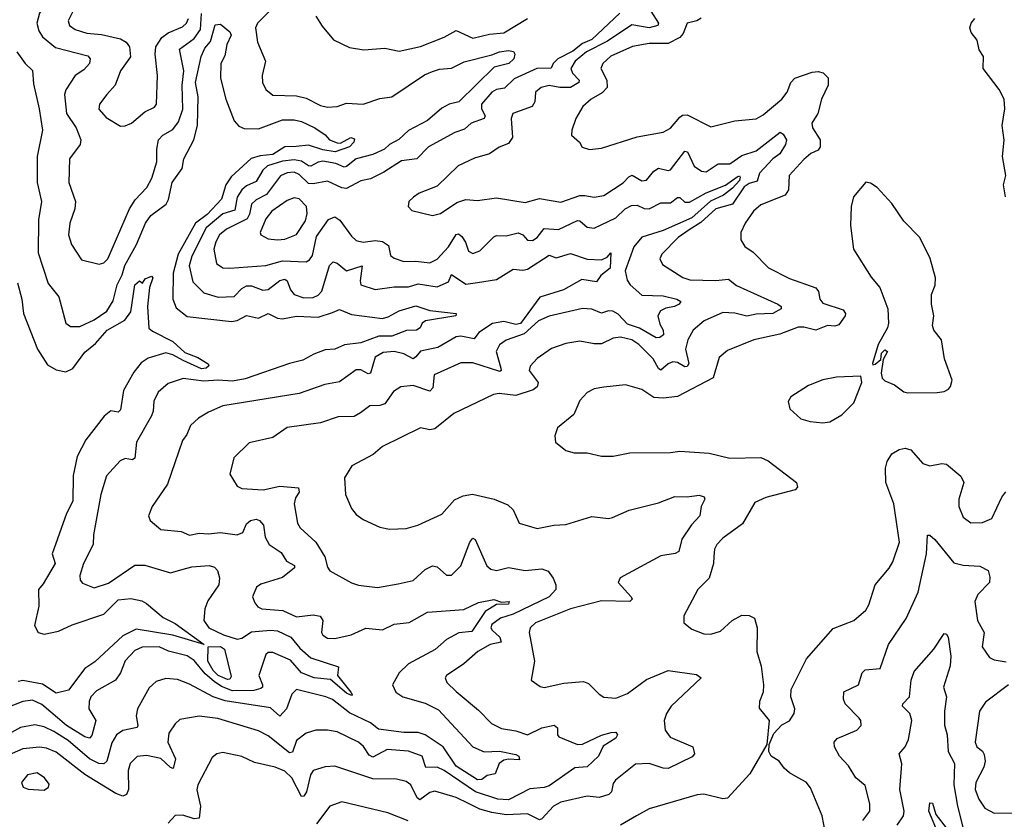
# Model space of a CAD drawing. Extents: x 1443846 to 1577407, y 839182 to 927291.
# Tile 378 of 535: x 1544782 to 1548917, y 872490 to 875849. Entities that reach past the tile are written whole.
import ezdxf

# ---------------------------------------------------------------- set-up
doc = ezdxf.new("R2010")
doc.units = 0

msp = doc.modelspace()

# ---------------------------------------------------------------- linework, layer by layer
at = {"layer": '0CON20XD'}
for points in [[(1544780, 876075), (1544799.5, 876005), (1544821.2, 875985), (1544895, 875971.2), (1544935.8, 875955), (1544937.8, 875945), (1544931.5, 875935), (1544884.5, 875905.5), (1544865, 875877.5), (1544853.9, 875835), (1544862.1, 875802.1), (1544877.8, 875777.8), (1544932.6, 875732.6), (1545068.1, 875698.1), (1545078.2, 875685), (1545075.7, 875665.7)], [(1545010.9, 875895), (1544985.4, 875845), (1544991.5, 875825), (1545015, 875807.9), (1545063.4, 875793.4), (1545125, 875787.8), (1545205, 875768.4), (1545228.5, 875755), (1545242.7, 875735), (1545246.7, 875693.3), (1545205.9, 875634.1), (1545182.5, 875575), (1545148.5, 875535), (1545116.4, 875495), (1545114.1, 875474.1), (1545145, 875438.2), (1545205, 875401.9), (1545225, 875403.1), (1545250.8, 875415), (1545307.9, 875462.1), (1545347.6, 875482.4), (1545356, 875494), (1545361.2, 875615), (1545350.3, 875705), (1545354.1, 875735), (1545379.1, 875775), (1545405.9, 875794.1), (1545465, 875818.9), (1545481.9, 875835), (1545490.4, 875855)], [(1545827.9, 875882.1), (1545781.1, 875835), (1545772.2, 875815), (1545780, 875755), (1545814, 875675), (1545800, 875615), (1545801.1, 875585), (1545815, 875555.8), (1545845, 875532.7), (1545945, 875529.6), (1545985, 875519.6), (1546045, 875489.2), (1546075, 875481.5), (1546114.7, 875485.3), (1546155, 875499.1), (1546224.7, 875494.7), (1546295, 875518.7), (1546345, 875526), (1546482.3, 875617.7), (1546515, 875632.3), (1546545, 875642.1), (1546595, 875645.4), (1546648, 875672), (1546765, 875701.2), (1546797.5, 875715), (1546835, 875720), (1546856, 875716), (1546862, 875705), (1546857.8, 875685), (1546835.7, 875665), (1546775, 875650.5), (1546625.7, 875504.3), (1546585, 875494.2), (1546555, 875478.4), (1546495, 875426.5), (1546415, 875384.3), (1546374.5, 875345.5), (1546335.1, 875324.9), (1546313.8, 875305), (1546265, 875283.4), (1546195.4, 875265), (1546155, 875232.6), (1546145, 875230.3), (1546109.1, 875245), (1546055, 875255.6), (1546035, 875251.5), (1546005, 875234.3), (1545995, 875235.6), (1545965, 875255.4), (1545935, 875260.6), (1545885, 875255.1), (1545822.4, 875235), (1545802.5, 875217.5), (1545775, 875169.5), (1545735, 875152), (1545715, 875134.7), (1545695, 875104.5), (1545685, 875049.3), (1545635, 875034.5), (1545565.5, 874975), (1545504.5, 874855.6), (1545493.2, 874815), (1545508.8, 874748.8), (1545555, 874701.8), (1545615, 874683.1), (1545682.8, 874687.2), (1545715, 874720.3), (1545735, 874731.9), (1545755, 874731.9), (1545803.2, 874713.2), (1545825, 874716.3), (1545875, 874754.4), (1545895, 874758.8), (1545905, 874751.8), (1545918.8, 874715), (1545935, 874694.6), (1545975, 874681.2), (1546015, 874681.7), (1546035, 874692), (1546050.8, 874709.2), (1546083, 874817), (1546097.8, 874832.2), (1546115, 874826.4), (1546155, 874794.2), (1546220.8, 874815), (1546212.4, 874752.4), (1546215.3, 874735.3), (1546275, 874715.4), (1546355, 874726.9), (1546415, 874726.5), (1546455, 874739.5), (1546535, 874726.6), (1546582.4, 874747.6), (1546595, 874778.5), (1546655, 874738.4), (1546704.3, 874745), (1546785, 874758.5), (1546855, 874801.1), (1546895, 874796.5), (1546915, 874801.3), (1547005, 874860), (1547035, 874849.1), (1547095, 874866.6), (1547165, 874844.1), (1547225, 874840.3), (1547248.5, 874851.5), (1547265, 874870), (1547262, 874805), (1547222.9, 874775), (1547205, 874748), (1547142.2, 874757.8), (1547066.1, 874713.9), (1546966.1, 874683.9), (1546885, 874573.6), (1546865, 874569.2), (1546815, 874581.3), (1546767.5, 874572.5), (1546710.7, 874535), (1546690.8, 874509.2), (1546635, 874520), (1546615, 874517.5), (1546538.1, 874471.9), (1546465, 874457.6), (1546445, 874432.5), (1546435, 874425.4), (1546395, 874446), (1546355, 874455.8), (1546308.6, 874451.4), (1546275, 874431.5), (1546255, 874364.7), (1546245, 874361.8), (1546215, 874378.7), (1546195, 874378.8), (1546125, 874327.7), (1546063.5, 874316.5), (1545955, 874279.3), (1545635, 874226.8), (1545575, 874200.9), (1545532.9, 874175), (1545499.5, 874145), (1545483.8, 874106.2), (1545465, 874082), (1545402.3, 873897.7), (1545337.8, 873805), (1545323.1, 873765), (1545330, 873745), (1545375, 873708), (1545460.7, 873699.3), (1545495, 873684), (1545535, 873692.9), (1545575, 873689.6), (1545625.3, 873695.3), (1545695, 873685.4), (1545718.9, 873695), (1545735, 873732.2), (1545751.5, 873745), (1545775, 873750.8), (1545788.6, 873745), (1545805.3, 873725.3), (1545812.2, 873675), (1545829.3, 873645), (1545880.5, 873610.5), (1545902.1, 873575), (1545935.9, 873555.9), (1545936.7, 873546.7), (1545885, 873506.5), (1545795, 873477.5), (1545776.5, 873465), (1545760, 873425), (1545769.6, 873399.6), (1545782.7, 873382.7), (1545798.8, 873375), (1545887, 873367), (1545945, 873340.2), (1546015, 873349.3), (1546044.1, 873344.1), (1546055.4, 873325), (1546049.6, 873275), (1546055, 873264.5), (1546075, 873251.6), (1546105, 873249.2), (1546174.2, 873265.8), (1546235, 873292.8), (1546305, 873286.5), (1546355, 873310.7), (1546417.5, 873317.5), (1546495, 873360.9), (1546647.7, 873372.3), (1546709.3, 873400.7), (1546773.6, 873413.6), (1546805, 873402.5), (1546837.5, 873405), (1546835, 873393.5), (1546785, 873392.2), (1546737.2, 873362.8), (1546681, 873279), (1546626.4, 873273.6), (1546574.9, 873245.1), (1546526.3, 873203.7), (1546415, 873143.9), (1546375.9, 873105), (1546347.8, 873055), (1546361.5, 873025), (1546391.1, 873005), (1546485, 872977.7), (1546540.5, 872950.5), (1546685, 872794.5), (1546733.1, 872773.1), (1546796.5, 872776.5), (1546865, 872763.1), (1546878.2, 872755), (1546880.5, 872739.5), (1546835, 872743.1), (1546815, 872738.7), (1546795, 872724.2), (1546779.3, 872680.7), (1546745, 872674.6), (1546722.6, 872657.4), (1546705, 872656), (1546615, 872713.7), (1546560, 872795), (1546485, 872845.5), (1546455, 872854.8), (1546395.6, 872855.6), (1546288.5, 872868.5), (1546255.4, 872895), (1546167, 872937), (1546095, 872993.7), (1546067.5, 873005), (1545943.8, 873035), (1545925, 873016), (1545902.1, 872955), (1545875, 872923.1), (1545835, 872958.4), (1545645, 872988.6), (1545595, 873004.5), (1545495, 873058), (1545445, 873077.5), (1545395, 873082.1), (1545355, 873069.4), (1545325, 873042.5), (1545276.3, 872953.7), (1545270.4, 872925), (1545278.2, 872885), (1545274.7, 872875.3), (1545215, 872863.1), (1545188.2, 872845), (1545168.8, 872811.2), (1545148.4, 872735), (1545135, 872723.2), (1545114.7, 872725.3), (1545075, 872744.4), (1544985, 872821.5), (1544925, 872859.6), (1544885, 872878.1), (1544845, 872887.6), (1544785, 872876.2), (1544667.8, 872812.2)], [(1545075.7, 875665.7), (1545051.1, 875638.9), (1545015.3, 875614.7), (1544975.9, 875554.1), (1544970.4, 875535), (1544978.6, 875455), (1545019.7, 875395), (1545038.5, 875345), (1545035.6, 875325), (1544991.5, 875265), (1544988, 875165), (1545016.1, 875085), (1545013.1, 875055), (1544992.9, 874995), (1544987.1, 874945), (1544999.1, 874905), (1545041.3, 874841.3), (1545115, 874822.5), (1545135, 874828.1), (1545152.5, 874845), (1545242.9, 875055), (1545267.4, 875092.6), (1545316.2, 875145), (1545336.3, 875183.7), (1545357.7, 875252.3), (1545357.6, 875305), (1545365.3, 875344.7), (1545383.1, 875365), (1545425, 875387.8), (1545449.2, 875420.8), (1545467, 875473), (1545464, 875575), (1545471.2, 875635), (1545453.2, 875725), (1545515, 875770.4), (1545541.8, 875808.2), (1545545.1, 875875)], [(1547302.6, 875877.4), (1547185, 875766.2), (1547145, 875749.7), (1547105, 875717.1), (1547042, 875685), (1547022.1, 875665), (1547013.9, 875646.1), (1546954.5, 875645), (1546858.8, 875601.2), (1546818.4, 875561.6), (1546784.4, 875555.6), (1546765, 875545.3), (1546721.2, 875495), (1546721.4, 875475), (1546736.2, 875445), (1546733.3, 875435), (1546678.6, 875415), (1546650.1, 875389.9), (1546609.4, 875375), (1546498.9, 875315), (1546449.4, 875265), (1546385, 875257.2), (1546311.5, 875208.5), (1546255, 875180.5), (1546215, 875171.8), (1546155, 875140.8), (1546135, 875142.8), (1546075, 875171.6), (1546015, 875159.5), (1545995, 875161.6), (1545955, 875199.4), (1545935, 875208.5), (1545905, 875206.5), (1545876.8, 875193.2), (1545817.8, 875115), (1545775, 875092.6), (1545755.7, 875075), (1545747.3, 875032.7), (1545736.7, 875013.3), (1545649.9, 874970.1), (1545621.1, 874945), (1545605, 874916.5), (1545596.8, 874885), (1545607.8, 874825), (1545635, 874807.3), (1545665, 874805.4), (1545815, 874817.2), (1545886, 874836), (1545985, 874832.7), (1545999.2, 874840.8), (1546011, 874859), (1546028.7, 874938.7), (1546079.4, 875010.6), (1546105, 875021.2), (1546127, 875007), (1546175, 874940), (1546195, 874921.5), (1546225, 874915.3), (1546275, 874921.4), (1546305, 874917.6), (1546330.2, 874900.2), (1546339.1, 874859.1), (1546355, 874848.2), (1546395, 874834), (1546445, 874835.4), (1546505, 874827.5), (1546535, 874843.1), (1546583.3, 874895), (1546615, 874946.7), (1546625, 874949.2), (1546639, 874939), (1546654.5, 874914.5), (1546667.1, 874877.1), (1546685, 874867.1), (1546715, 874879.1), (1546772.9, 874937.1), (1546785, 874942.5), (1546825, 874941.3), (1546875, 874954.1), (1546894.5, 874945), (1546915, 874923.8), (1546935, 874922.4), (1546955.3, 874935), (1546985, 874972.5), (1547045, 874968.3), (1547125, 875005.8), (1547135, 875004.6), (1547165, 874977.5), (1547195, 874973.3), (1547285, 875017.4), (1547325.4, 875055), (1547350.8, 875069.2), (1547375, 875070.3), (1547405, 875056.2), (1547425, 875054.8), (1547475, 875080.3), (1547515, 875080.2), (1547545, 875102.3), (1547555, 875101.8), (1547575, 875082.9), (1547595, 875083.4), (1547665, 875122.4), (1547746.4, 875153.6), (1547795, 875189.3), (1547805, 875193.8), (1547808.3, 875188.3), (1547805, 875173.2), (1547775, 875141.2), (1547737.5, 875112.5), (1547683.6, 875086.4), (1547605, 875016.9), (1547485, 874964.1), (1547395, 874935.9), (1547360.8, 874895), (1547324.8, 874795), (1547333.2, 874755), (1547345.4, 874735), (1547395, 874692.7), (1547485, 874688.9), (1547541.2, 874675), (1547558.6, 874665), (1547551.9, 874655), (1547531.4, 874645), (1547495, 874638.1), (1547473.6, 874626.4), (1547462.6, 874605), (1547470.1, 874570.1), (1547484.7, 874545), (1547485.9, 874525), (1547470.6, 874515), (1547455, 874513.5), (1547385, 874554.2), (1547335, 874569.8), (1547295, 874612.4), (1547272.5, 874625), (1547255, 874626.2), (1547225, 874616.2), (1547185, 874633.3), (1547145, 874636.5), (1547005, 874604.2), (1546961.2, 874585), (1546900.4, 874529.6), (1546825, 874503.1), (1546796.8, 874483.2), (1546783.6, 874455), (1546803.3, 874385), (1546804.3, 874375), (1546798.3, 874371.7), (1546685, 874408.3), (1546635, 874407.3), (1546522.8, 874357.2), (1546517, 874303), (1546505, 874289.1), (1546435, 874313.3), (1546382.7, 874307.3), (1546352, 874288), (1546315, 874235.5), (1546295, 874228.7), (1546252.5, 874227.5), (1546212.8, 874197.2), (1546187.3, 874182.7), (1546118.9, 874181.1), (1546045, 874156.2), (1545905, 874136.4), (1545845, 874094.5), (1545745, 874072.5), (1545681.3, 874008.7), (1545665, 873940), (1545695, 873890), (1545715, 873879.4), (1545805, 873874.6), (1545875, 873890.2), (1545952.8, 873882.8), (1545955.4, 873865), (1545939.9, 873840.1), (1545934.7, 873815), (1545948.6, 873735), (1545960, 873715), (1546026.1, 873655), (1546062.8, 873592.7), (1546075, 873548.8), (1546085, 873534), (1546175, 873484.2), (1546205, 873474.2), (1546285, 873464.4), (1546371.1, 873478.9), (1546435, 873492.9), (1546485, 873540), (1546515, 873554.5), (1546535, 873550.5), (1546575, 873515.6), (1546595, 873516.5), (1546635.3, 873555), (1546672.5, 873655), (1546685, 873671.4), (1546695, 873665.8), (1546743.9, 873555), (1546760.7, 873540.7), (1546785, 873535.4), (1546835, 873548.5), (1546905, 873535.3), (1546975, 873541.9), (1547002, 873532), (1547023, 873503), (1547033.8, 873475), (1547033, 873455), (1547006.2, 873425), (1546855, 873352.3), (1546800.8, 873335), (1546765, 873308.8), (1546760.9, 873295), (1546766, 873285), (1546798.4, 873255), (1546804.4, 873235), (1546758.5, 873225), (1546706, 873195), (1546646.6, 873143.4), (1546574, 873095), (1546569.2, 873085), (1546575.8, 873065), (1546615, 873027.8), (1546708.5, 872948.5), (1546763, 872893), (1546805, 872871.2), (1546865, 872862.5), (1546915, 872845.3), (1546975, 872874.2), (1547026.4, 872886.4), (1547040.6, 872875), (1547040.8, 872845), (1547046.7, 872836.7), (1547125, 872804.7), (1547145, 872805.8), (1547225, 872843.5), (1547265.6, 872855.6), (1547285, 872855.8), (1547292.5, 872845), (1547285, 872830.8), (1547232, 872798), (1547212.3, 872755), (1547165, 872710.8), (1547112.9, 872707.1), (1547005, 872630.9), (1546985, 872623.4), (1546925, 872617.8), (1546835, 872572.5), (1546789.4, 872575), (1546696, 872605), (1546564.7, 872695), (1546535, 872709.5), (1546487.4, 872707.4), (1546472.7, 872755), (1546415, 872776.8), (1546325, 872783.1), (1546265, 872751.1), (1546249.7, 872759.7), (1546226.1, 872796.1), (1546204.5, 872815), (1546115, 872857.5), (1546075, 872865.4), (1546025, 872864.5), (1545985, 872852.5), (1545945, 872821.5), (1545927.2, 872772.8), (1545915, 872770), (1545825, 872840.7), (1545785, 872861.3), (1545613.8, 872913.8), (1545535, 872923.9), (1545455, 872909.1), (1545435, 872891.4), (1545408.3, 872851.7), (1545404.7, 872815), (1545436, 872745), (1545426.8, 872703.2), (1545415, 872707.2), (1545375.1, 872745.1), (1545315, 872758.4)], [(1546025, 875863.8), (1546052, 875822), (1546100, 875765), (1546167, 875733), (1546227.4, 875722.6), (1546315, 875730.5), (1546375, 875717.5), (1546465, 875737.3), (1546564.3, 875775.7), (1546615, 875804.6), (1546685, 875772), (1546755, 875788.3), (1546815, 875793.8), (1546915, 875854.7)], [(1547433, 875885), (1547465.3, 875835), (1547462.1, 875825), (1547425, 875815.8), (1547352.2, 875827.8), (1547250.5, 875759.5), (1547161.9, 875715), (1547114.3, 875675), (1547097.2, 875645), (1547104.2, 875625), (1547131.2, 875595), (1547129.7, 875585), (1547095, 875564.3), (1547050.6, 875565), (1547005, 875573), (1546972.5, 875565), (1546948.5, 875545), (1546945.3, 875504.7), (1546934.7, 875485.2), (1546853.3, 875455), (1546846, 875434), (1546852.1, 875355), (1546835, 875328.8), (1546795.4, 875314.6), (1546755, 875285.6), (1546691.7, 875268.3), (1546623.8, 875235), (1546535, 875150), (1546459.7, 875120.3), (1546435.7, 875104.3), (1546416.7, 875085), (1546413.3, 875065), (1546428.3, 875048.3), (1546515, 875027.5), (1546548.8, 875035), (1546618.4, 875081.6), (1546655, 875093.8), (1546705, 875090.5), (1546785, 875101.1), (1546905, 875080.8), (1546965, 875098.4), (1547055, 875082.4), (1547135, 875110.2), (1547155, 875111.4), (1547195, 875103.9), (1547235, 875111.2), (1547316.6, 875163.4), (1547340.2, 875189.8), (1547353.7, 875196.4), (1547395, 875172.9), (1547415, 875174.6), (1547445, 875213.5), (1547465, 875225.9), (1547505, 875216.1), (1547515, 875219.3), (1547575, 875296.9), (1547586.4, 875295), (1547615, 875233.8), (1547645, 875213.6), (1547665, 875210.5), (1547715, 875244.1), (1547765, 875243.5), (1547815, 875278.9), (1547875, 875298.7), (1547976.4, 875376.4), (1547988.7, 875368.7), (1548001.8, 875345), (1547998.5, 875325), (1547975, 875286.2), (1547945, 875265.3), (1547889, 875205), (1547878.5, 875171.5), (1547845, 875161.4), (1547825, 875147.6), (1547775.3, 875075), (1547705.9, 875055), (1547642.3, 874997.7), (1547594, 874966)], [(1547644.3, 875855.7), (1547625.2, 875844.8), (1547584.7, 875835.3), (1547569, 875791), (1547555, 875774.2), (1547505, 875749), (1547425, 875750), (1547355, 875736.7), (1547265, 875696.7), (1547230.4, 875665), (1547223.2, 875645), (1547247.1, 875595), (1547248.9, 875565), (1547228, 875542), (1547181.4, 875515), (1547147.5, 875485), (1547117.5, 875435), (1547100.8, 875385), (1547100, 875365), (1547133.3, 875335), (1547144.2, 875314.2), (1547175, 875304.4), (1547225, 875310), (1547375, 875357.5), (1547485, 875377.5), (1547515, 875393.6), (1547555, 875440.4), (1547565, 875447.9), (1547585, 875449.6), (1547685, 875398.9), (1547785, 875424.5), (1547875, 875433.5), (1547905, 875449.1), (1547983.1, 875515), (1548004.6, 875545), (1548020.4, 875585), (1548036.9, 875603.1), (1548110.5, 875629.5), (1548135, 875632.3), (1548156.1, 875626.1), (1548176.8, 875605), (1548178, 875575), (1548148.8, 875515), (1548134.2, 875455), (1548108.9, 875415), (1548112.1, 875395), (1548143.2, 875345), (1548143.9, 875315), (1548135, 875301.2), (1548105, 875287.5), (1548075, 875261.5), (1548012.9, 875195), (1548010.3, 875135), (1547997.4, 875112.6), (1547895, 875072.2), (1547863.6, 875045), (1547829.4, 874995), (1547810, 874955), (1547810.8, 874925), (1547826.8, 874896.8), (1547862.6, 874872.6), (1547926.3, 874806.3), (1548015, 874762.1), (1548125, 874722.5), (1548137.3, 874707.3), (1548142.3, 874675), (1548155, 874658.9), (1548240.6, 874630.6), (1548250.5, 874615), (1548248.5, 874605), (1548222.4, 874567.6), (1548205, 874562.2), (1548175, 874564.1), (1548125, 874545.7), (1548075, 874558.3), (1548052, 874558), (1547975, 874527.8), (1547865, 874504), (1547755, 874459.2), (1547719.4, 874430.6), (1547694.8, 874345.2), (1547545, 874267.1), (1547485, 874260), (1547445, 874262.1), (1547395, 874295.7), (1547325.6, 874315.6), (1547235, 874305.7), (1547195, 874298), (1547165, 874283.8), (1547135, 874250), (1547108.9, 874191.1), (1547040, 874135), (1547029.3, 874100.7), (1547032.5, 874075), (1547075, 874040), (1547110.5, 874030.5), (1547165, 874030), (1547225, 874016.2), (1547275, 874016.2), (1547345, 874030), (1547515, 874030.6), (1547555, 874036.4), (1547678.1, 874028.1), (1547765, 874008), (1547895, 874010.8), (1547925.7, 873995.7), (1548043.8, 873905), (1548048.8, 873885), (1548038.8, 873875), (1547915, 873842.3), (1547868.9, 873821.1), (1547818.2, 873731.8), (1547735, 873671.1), (1547710, 873645), (1547700.6, 873625), (1547697.8, 873595), (1547696.4, 873565), (1547677.2, 873502.8), (1547630, 873455), (1547571.2, 873345), (1547571.2, 873315), (1547605, 873288.8), (1547655, 873269.2), (1547685, 873267.5), (1547725, 873280), (1547774.6, 873325.4), (1547815, 873348.1), (1547845, 873347.1), (1547867.5, 873335), (1547878.9, 873295), (1547878.1, 873195), (1547895.9, 873134.1), (1547905.8, 873055), (1547904.2, 873025), (1547888.8, 872985), (1547887, 872957), (1547930, 872905), (1547920, 872805), (1547848.9, 872681.1), (1547755, 872578.6), (1547735, 872575.6), (1547655, 872595.6), (1547626.8, 872593.2), (1547425, 872534.4), (1547372.9, 872505), (1547305, 872466.2)], [(1548922.2, 875105), (1548913.3, 875155), (1548923.1, 875195), (1548909.6, 875275), (1548916, 875344), (1548908, 875405), (1548920, 875475), (1548916.2, 875515), (1548895, 875556.2), (1548827.8, 875645), (1548829.5, 875695), (1548812.2, 875722.2), (1548803.3, 875763.3), (1548777.8, 875795), (1548772.5, 875815), (1548777.8, 875835), (1548792.9, 875855)], [(1544770, 875715), (1544805, 875666), (1544836.2, 875636.2), (1544839.3, 875579.3), (1544864.2, 875475), (1544877.1, 875385), (1544854.8, 875275), (1544855.3, 875165), (1544873.6, 875085), (1544861, 875009), (1544859.4, 874869.4), (1544901.5, 874741.5), (1544945.6, 874685), (1544976, 874575), (1544995, 874560.8), (1545035, 874560), (1545095, 874588.2), (1545147.2, 874625), (1545175, 874667.8), (1545190.8, 874735), (1545212.6, 874777.4), (1545223.1, 874816.9), (1545272.2, 874905), (1545309.6, 874995), (1545332.8, 875027.2), (1545396.7, 875075), (1545406.6, 875093.4), (1545422.9, 875165), (1545463.9, 875225), (1545471.1, 875265), (1545513.7, 875345), (1545529, 875405), (1545531.1, 875525), (1545520.2, 875585), (1545543.4, 875695), (1545560.1, 875729.9), (1545582.8, 875757.2), (1545602.2, 875827.8), (1545625, 875830), (1545665, 875798.8), (1545669.5, 875785), (1545652, 875745), (1545642.9, 875697.1), (1545626.2, 875665), (1545625.6, 875604.4), (1545647.1, 875515), (1545683.3, 875425), (1545701.7, 875401.7), (1545725, 875392.5), (1545785, 875390.7), (1545885, 875429), (1545935, 875429.4), (1545965, 875422), (1546022, 875395), (1546065, 875365.8), (1546083.3, 875345), (1546115, 875332.2), (1546128.9, 875331.1), (1546172.5, 875355), (1546188.5, 875348.5), (1546185, 875334.3), (1546166.9, 875315), (1546107.5, 875295), (1546055, 875302.7), (1545995, 875321.8), (1545943.4, 875316.6), (1545895, 875314.8), (1545845, 875282.7), (1545792.2, 875277.8), (1545753.7, 875266.3), (1545670.6, 875189.4), (1545648.1, 875155), (1545629.4, 875095), (1545568.9, 875031.1), (1545520.9, 874995), (1545447.4, 874865), (1545426.8, 874785), (1545424.8, 874674.8), (1545439.3, 874639.3), (1545485, 874602.6), (1545671.5, 874581.5), (1545695, 874585.3), (1545735, 874606.9), (1545785, 874595.9), (1545825, 874614.5), (1545864.2, 874595), (1545885, 874593), (1545945, 874604.4), (1546035, 874599.6), (1546095, 874619.7), (1546125, 874631.9), (1546175, 874611.1), (1546305, 874594.7), (1546329.1, 874600.9), (1546375, 874626.6), (1546445, 874646.9), (1546505, 874627.3), (1546615, 874615.5), (1546613.3, 874605), (1546486.7, 874585), (1546472.5, 874575), (1546463.5, 874555), (1546448, 874545), (1546406.4, 874543.6), (1546345, 874520.3), (1546290.4, 874519.6), (1546215, 874491.7), (1546145.8, 874484.2), (1546105, 874464.7), (1546065, 874463), (1546017.1, 874445), (1545971.1, 874418.9), (1545915, 874405.3), (1545729.5, 874340.5), (1545675, 874330.4), (1545615.2, 874335.2), (1545555, 874330.8), (1545468.1, 874341.9), (1545405, 874321.1), (1545363.3, 874285), (1545345, 874246.7), (1545343.1, 874205), (1545336.1, 874185), (1545272.2, 874075), (1545265, 874007.5), (1545255, 874000.8), (1545225, 874005.6), (1545204, 873996), (1545146.9, 873933.1), (1545122.5, 873855), (1545091.2, 873685), (1545090.9, 873645), (1545049.4, 873565), (1545034.4, 873515), (1545035.8, 873495), (1545045, 873482), (1545095, 873462.2), (1545155, 873482.9), (1545265, 873558.2), (1545307.9, 873557.9), (1545415, 873526), (1545468.8, 873541.2), (1545505, 873550.9), (1545577, 873557), (1545600, 873550), (1545612.5, 873535), (1545621.4, 873505), (1545618.1, 873475), (1545571.9, 873408.1), (1545558.8, 873375), (1545555.5, 873325), (1545576.7, 873295), (1545637.5, 873265), (1545695, 873247.3), (1545715, 873251.1), (1545755, 873277.6), (1545835, 873285.2), (1545865, 873282.4), (1545920, 873255), (1545959.1, 873209.1), (1546005, 873168.8), (1546120.7, 873130.7), (1546116.7, 873095), (1546172.5, 873025), (1546178.8, 873015), (1546175, 873010), (1546155, 873019.5), (1546087.4, 873077.4), (1546018, 873085), (1545965, 873105.2), (1545919.4, 873159.4), (1545845, 873190.8), (1545825, 873190.8), (1545815, 873182.2), (1545785.7, 873094.3), (1545801.1, 873055), (1545801.8, 873045), (1545795, 873039.4), (1545765, 873031.6), (1545675, 873029.7), (1545628.8, 873048.8), (1545598.8, 873068.8), (1545561.3, 873101.3), (1545515, 873157.5), (1545485, 873177.3), (1545407.1, 873197.1), (1545368, 873215), (1545296.4, 873213.6), (1545265, 873199.1), (1545224.3, 873155.7), (1545205.3, 873105), (1545184.5, 873075), (1545105, 873030), (1545081.3, 873005), (1545073.1, 872985), (1545072.8, 872955), (1545101.1, 872905), (1545085, 872842.5), (1545075, 872831.3), (1545055, 872837.1), (1544979, 872885), (1544875, 872972.3), (1544835, 872991), (1544795, 872985.8), (1544716.7, 872955)], [(1548511.7, 874281.7), (1548635, 874283.8), (1548665, 874287.5), (1548683, 874297), (1548691.7, 874308.3), (1548697.5, 874335), (1548666.2, 874425), (1548653.8, 874505), (1548621.2, 874545), (1548616, 874565), (1548621.4, 874605), (1548611.9, 874655), (1548612, 874695), (1548626.4, 874733.6), (1548628.8, 874765), (1548605.8, 874845.8), (1548562.5, 874935), (1548495, 875002.5), (1548445, 875077.5), (1548382.5, 875145), (1548355, 875163.3), (1548335, 875167.5), (1548283.8, 875105), (1548273.3, 875065), (1548271.2, 874985), (1548284.4, 874885), (1548357.5, 874767.5), (1548394.2, 874724.2), (1548427.5, 874635), (1548431.2, 874575), (1548426.7, 874555), (1548388, 874485), (1548363.8, 874405), (1548365, 874400), (1548375, 874402.5), (1548398.3, 874421.7), (1548401.2, 874448.8), (1548415, 874462.5), (1548426.7, 874455), (1548408.3, 874421.7), (1548400, 874365), (1548403.8, 874343.8), (1548415, 874332.5), (1548456.1, 874316.1), (1548495, 874286.7), (1548511.7, 874281.7)], [(1545865, 874924.6), (1545895, 874927.5), (1545945, 874946.4), (1545981.9, 875005), (1545989.5, 875035), (1545986.4, 875065), (1545955, 875097.1), (1545935, 875101.3), (1545905, 875089.7), (1545840.4, 875045), (1545815, 875012.9), (1545792.2, 874955), (1545794.3, 874945), (1545825, 874928.2), (1545865, 874924.6)], [(1547594, 874966), (1547547.3, 874935), (1547479.2, 874865), (1547470, 874845), (1547481.4, 874821.4), (1547566.4, 874766.4), (1547596.6, 874756.6), (1547705, 874753.4), (1547758.8, 874758.8), (1547792.8, 874732.8), (1547965.8, 874655), (1547980, 874645), (1547980.6, 874635), (1547945, 874614.8), (1547875, 874613), (1547835.9, 874604.1), (1547785, 874617.1), (1547735, 874619.8), (1547656.9, 874585), (1547610.8, 874545), (1547587.4, 874505), (1547578.4, 874465), (1547591.9, 874405), (1547585, 874392.7), (1547575, 874391.5), (1547545, 874409.2), (1547525, 874411.9), (1547505, 874404.3), (1547475, 874376.9), (1547465, 874384.4), (1547442.8, 874425), (1547381.5, 874485), (1547352.9, 874505), (1547304.7, 874515.3), (1547275, 874511.6), (1547225, 874488.4), (1547195, 874487.5), (1547135, 874499.6), (1547075, 874489.3), (1547015, 874468.5), (1546955, 874426.4), (1546926.1, 874393.9), (1546922.1, 874375), (1546959.2, 874325), (1546955, 874307.1), (1546938.9, 874295), (1546865, 874271.2), (1546795, 874278.6), (1546772, 874275), (1546605, 874195.6), (1546525, 874130), (1546505, 874126), (1546465, 874134.2), (1546305, 874055.8), (1546266.6, 874023.4), (1546176.7, 873975), (1546146, 873925), (1546150.8, 873855), (1546175.6, 873795.6), (1546195, 873770.8), (1546225, 873749.5), (1546295, 873717.1), (1546335, 873709.4), (1546405, 873711.9), (1546454.5, 873725.5), (1546555, 873772), (1546607.5, 873832.5), (1546645, 873848.8), (1546684.3, 873855.7), (1546775, 873835.5), (1546831.9, 873811.9), (1546855, 873790), (1546880, 873735), (1546955, 873711.4), (1547025, 873726.2), (1547075, 873729.1), (1547185, 873762.3), (1547254.6, 873754.6), (1547272.2, 873757.8), (1547341.5, 873788.5), (1547465, 873820.4), (1547533.1, 873846.9), (1547584.5, 873844.5), (1547635, 873852.5), (1547656.7, 873845), (1547658.8, 873835), (1547643.5, 873805), (1547637.9, 873765), (1547603.3, 873726.7), (1547562.8, 873667.2), (1547550, 873615), (1547535, 873606.9), (1547475, 873597.1), (1547303.8, 873505), (1547295.4, 873485), (1547349.5, 873425), (1547354.2, 873415), (1547344.5, 873405.5), (1547225, 873408.2), (1547095, 873374.1), (1546948.1, 873315), (1546925.5, 873295), (1546921.5, 873275), (1546944.4, 873155), (1546930, 873075), (1546967.7, 873047.7), (1546985, 873044.3), (1547067.4, 873062.6), (1547149.4, 873069.4), (1547171.4, 873061.4), (1547215, 873016.2), (1547235, 873004), (1547285, 872999.4), (1547335, 873018.5), (1547415, 873077.7), (1547505, 873115.4), (1547625, 873098.8), (1547644.2, 873085), (1547518.2, 872965), (1547498.5, 872935), (1547488.1, 872905), (1547492.9, 872865), (1547514.2, 872835), (1547608.6, 872795), (1547615.7, 872765), (1547606.7, 872753.3), (1547505, 872704.2), (1547485, 872704.8), (1547425.9, 872724.1), (1547368.7, 872721.3), (1547284.4, 872655), (1547275, 872641.2), (1547267.2, 872605), (1547255.5, 872595), (1547215, 872581.6), (1547165, 872587.1), (1547055, 872562.5), (1547024.4, 872545.6), (1546975, 872491.8), (1546965, 872487.7), (1546915, 872512.7), (1546825, 872509.5), (1546765, 872518.8), (1546715, 872532.9), (1546666.3, 872556.3), (1546615, 872581.7), (1546525, 872608.4), (1546505, 872603.5), (1546462.5, 872572.5), (1546450.9, 872580.9), (1546425, 872635.4), (1546405, 872649.6), (1546365, 872658.2), (1546265, 872660.9), (1546105, 872713.9), (1546065, 872710.4), (1546014.5, 872695), (1546003, 872677), (1545986.7, 872605), (1545975, 872587.9), (1545965, 872586.4), (1545925, 872664.6), (1545895, 872692.9), (1545855, 872708.8), (1545768.7, 872728.7), (1545715, 872754.5), (1545635, 872771.1), (1545610, 872765), (1545589.7, 872750.3), (1545530, 872635), (1545526.4, 872613.6), (1545541.8, 872545), (1545535.5, 872495), (1545515, 872491.8), (1545467.7, 872507.7), (1545434.4, 872505.6), (1545405.7, 872474.3)], [(1544773.3, 874743.3), (1544790.4, 874675), (1544797.5, 874615), (1544856.9, 874465), (1544899, 874399), (1544935, 874379), (1544975, 874369.7), (1545005, 874383.8), (1545055, 874453.1), (1545100.2, 874489.8), (1545149.6, 874545), (1545223.1, 874586.9), (1545248.4, 874621.6), (1545265, 874736), (1545285, 874752.5), (1545297, 874743), (1545309.5, 874760.5), (1545335, 874772.5), (1545341.4, 874765), (1545326.4, 874725), (1545319.1, 874645), (1545324.2, 874554.2), (1545340.3, 874540.3), (1545425, 874497.8), (1545475, 874451.2), (1545529.8, 874429.8), (1545573.1, 874403.1), (1545575.7, 874395), (1545565.5, 874385), (1545545, 874382.3), (1545468.4, 874418.4), (1545425, 874442), (1545395, 874449.7), (1545322.1, 874427.9), (1545292.3, 874407.7), (1545261.2, 874368.8), (1545218.2, 874291.8), (1545205, 874210), (1545195, 874200.9), (1545165, 874206.9), (1545136.3, 874183.7), (1545059.2, 874085), (1545022.7, 874015), (1545006.9, 873935), (1545005, 873826.2), (1544977.9, 873775), (1544917.8, 873605), (1544930.8, 873565), (1544881.1, 873478.9), (1544861, 873455), (1544862.8, 873385), (1544844.7, 873305), (1544858.9, 873275), (1544885, 873268.4), (1544945, 873281), (1545002.3, 873307.7), (1545135, 873351.7), (1545195, 873412.2), (1545248.3, 873418.3), (1545295, 873407.7), (1545315, 873396.5), (1545385, 873337.5), (1545435, 873312.2), (1545556.7, 873225), (1545425, 873264.2), (1545271.2, 873288.8), (1545215, 873261.2), (1545097.9, 873152.1), (1545055, 873123.5), (1544987.2, 873032.8), (1544935, 873019.8), (1544877.9, 873057.9), (1544795, 873073.1), (1544775, 873068.6)], [(1548155, 874156.2), (1548185, 874160), (1548235, 874190), (1548285, 874240), (1548319.2, 874325), (1548315, 874352.5), (1548212.3, 874347.7), (1548155, 874335.8), (1548095, 874312), (1548020, 874265), (1548010, 874245), (1548016.7, 874215), (1548063, 874173), (1548101.2, 874161.2), (1548155, 874156.2)], [(1548173.2, 872395), (1548152.5, 872505), (1548102.6, 872622.6), (1548085, 872645.8), (1548051.2, 872665), (1548015, 872685.8), (1547992, 872705), (1547972, 872735), (1547937.5, 872755), (1547927.5, 872775), (1547930, 872805), (1547948.8, 872851.2), (1547982.7, 872887.3), (1548015, 872904.2), (1548034.3, 872935), (1548037.1, 872955), (1548021.2, 873005), (1548022.5, 873035), (1548085.7, 873165), (1548198, 873292), (1548285, 873325.8), (1548335, 873368.8), (1548348.7, 873391.3), (1548374.4, 873475), (1548433.3, 873545), (1548448.5, 873571.5), (1548476.9, 873655), (1548452.5, 873815), (1548418.9, 873905), (1548417.7, 873965), (1548425, 873994), (1548445, 874025.7), (1548475, 874043.5), (1548500.9, 874049.1), (1548525, 874042.2), (1548575, 873984.5), (1548605, 873975.5), (1548655, 873985.5), (1548675, 873982.9), (1548735, 873932), (1548747.1, 873905), (1548725.7, 873835), (1548725.7, 873805), (1548745, 873760), (1548775.9, 873735.9), (1548825, 873737.5), (1548865, 873754), (1548906.1, 873843.9), (1548923.9, 873866.1)], [(1548323.4, 872485), (1548351.8, 872525), (1548352.5, 872555), (1548332.9, 872632.9), (1548293.3, 872665), (1548262.1, 872715), (1548225.4, 872755), (1548203.5, 872795), (1548201.9, 872815), (1548215, 872830), (1548298, 872865), (1548315.7, 872885), (1548314.3, 872905), (1548306.9, 872915), (1548248.5, 872975), (1548241.5, 872995), (1548243.8, 873026.2), (1548304.5, 873055), (1548320.6, 873105), (1548332.1, 873117.9), (1548396.2, 873123.8), (1548431.2, 873225), (1548505.6, 873334.4), (1548556, 873445), (1548590, 873605), (1548595, 873683.3), (1548605, 873683.8), (1548625, 873665.6), (1548705, 873567.9), (1548745, 873558), (1548815, 873553.4), (1548849.6, 873535), (1548856.9, 873506.9), (1548855.3, 873484.7), (1548805.6, 873435), (1548793.1, 873405), (1548804.5, 873325), (1548832.1, 873275), (1548823.6, 873215), (1548855, 873170.6), (1548875, 873160.5), (1548925, 873151.4)], [(1548467.7, 872465), (1548494.1, 872505), (1548497.1, 872525), (1548478.8, 872615), (1548486.7, 872723.3), (1548475.5, 872765), (1548500.8, 872795), (1548514.7, 872825), (1548528.6, 872905), (1548519.7, 872935), (1548488.9, 872965), (1548491.1, 872975), (1548518.9, 873005), (1548525.4, 873074.6), (1548539.1, 873110.9), (1548620.6, 873205), (1548665, 873270.8), (1548675, 873268), (1548680.9, 873255), (1548693.1, 873175), (1548689.7, 873135), (1548661.2, 873045), (1548674.7, 873004.7), (1548665.7, 872945), (1548666.1, 872886.1), (1548676.7, 872845), (1548680.8, 872775), (1548708.2, 872725), (1548704.9, 872635), (1548720.8, 872545), (1548757.8, 872395)], [(1545655, 873077.7), (1545615.4, 873095), (1545594.6, 873115), (1545571.5, 873155), (1545573.3, 873215), (1545625, 873215.8), (1545641.6, 873205), (1545670.3, 873090.3), (1545665, 873078.9), (1545655, 873077.7)], [(1548934.3, 873055), (1548837.6, 872982.4), (1548813.5, 872945), (1548795.4, 872815), (1548801.5, 872795), (1548825, 872776.4), (1548832.4, 872762.4), (1548836.1, 872735), (1548830.8, 872709.2), (1548797.2, 872645), (1548795.3, 872615), (1548809.7, 872575), (1548835, 872536.7), (1548875, 872515.5), (1548952.2, 872517.8)], [(1545315, 872758.4), (1545275.9, 872754.1), (1545246.2, 872725), (1545237.6, 872695), (1545238.4, 872615), (1545230.4, 872595), (1545215, 872587.5), (1545185, 872598.2), (1545055, 872678.5), (1544935, 872772.3), (1544895, 872788.9), (1544865, 872793.9), (1544795, 872786), (1544705, 872747.2)], [(1544885, 872612.5), (1544903.3, 872625), (1544905, 872637.5), (1544885.8, 872665), (1544855, 872685.8), (1544815, 872677.5), (1544788.8, 872645), (1544796.7, 872625), (1544816.8, 872616.8), (1544885, 872612.5)], [(1546414, 872484), (1546327.6, 872517.6), (1546135, 872563.3), (1546085, 872545.7), (1546028.3, 872471.7)], [(1548630, 872455), (1548600, 872525), (1548605, 872560), (1548615, 872557.5), (1548630.2, 872510.2), (1548672.9, 872455)]]:
    msp.add_lwpolyline(points, dxfattribs=at)

doc.saveas('drawing.dxf')
